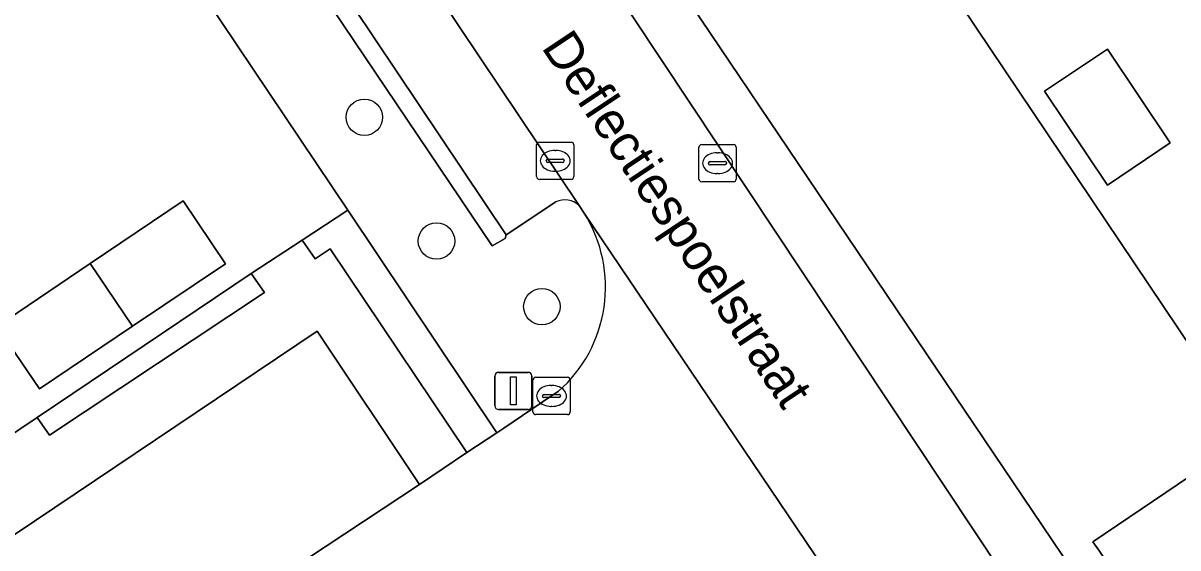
# Model space of a CAD drawing. Extents: x 158793 to 159888, y 384317 to 385256.
# Drawn here: x 159144.07 to 159175.07, y 384793.67 to 384807.77 of the extents above; entities that cross this region are included whole.
import ezdxf

# ---------------------------------------------------------------- set-up
doc = ezdxf.new("R2010")
doc.units = 0
for name, color, linetype in [('IMGEO_Boom', 7, 'Continuous'), ('IMGEO_Erf', 7, 'Continuous'), ('IMGEO_Groenvoorziening', 7, 'Continuous'), ('IMGEO_Haag', 7, 'Continuous'), ('IMGEO_Kolk', 7, 'Continuous'), ('IMGEO_Lichtmast', 7, 'Continuous'), ('IMGEO_Openbare_ruimte_label', 7, 'Continuous'), ('IMGEO_Pand', 7, 'Continuous'), ('IMGEO_Parkeervlak_open', 7, 'Continuous'), ('IMGEO_Rijbaan_lokaal_open', 7, 'Continuous'), ('IMGEO_Voetpad_open', 7, 'Continuous')]:
    doc.layers.add(name, color=color, linetype=linetype)

msp = doc.modelspace()

# ---------------------------------------------------------------- linework, layer by layer
at = {"layer": 'IMGEO_Boom'}
for centre in [(159153.232, 384805.238), (159155.167, 384801.912), (159157.995, 384800.153)]:
    msp.add_circle(centre, 0.489, dxfattribs=at)
at = {"layer": 'IMGEO_Erf'}
for points in [[(159164.988, 384814.597), (159177.008, 384796.687), (159172.782, 384793.837), (159172.96, 384793.587), (159184.712, 384776.111), (159192.014, 384781.009), (159187.992, 384787.012), (159183.984, 384792.994), (159179.979, 384798.971), (159179.705, 384799.379), (159182.69, 384801.378), (159182.122, 384802.223), (159178.672, 384807.366), (159174.655, 384813.355)], [(159143.488, 384796.53), (159144.448, 384797.172), (159150.193, 384801.04), (159151.563, 384801.94), (159152.783, 384802.742), (159145.552, 384813.536)]]:
    msp.add_lwpolyline(points, dxfattribs=at)
for points in [[(159174.855, 384804.554), (159173.172, 384803.417), (159171.489, 384805.935), (159173.177, 384807.065)], [(159143.37, 384799.62), (159145.874, 384801.311), (159148.364, 384802.993), (159149.508, 384801.303), (159147.01, 384799.623), (159144.511, 384797.942)]]:
    msp.add_lwpolyline(points, close=True, dxfattribs=at)
at = {"layer": 'IMGEO_Groenvoorziening'}
for points in [[(159147.762, 384823.956), (159147.717, 384824.025), (159144.902, 384822.115), (159145.269, 384821.55), (159145.717, 384820.861), (159145.851, 384820.95), (159146.271, 384820.323), (159146.093, 384820.203), (159147.02, 384818.826), (159147.199, 384818.944), (159149.203, 384815.99), (159145.552, 384813.536), (159152.783, 384802.742), (159156.787, 384796.766), (159156.976, 384796.89), (159158.254, 384797.753), (159158.435, 384797.871)], [(159158.373, 384802.966), (159157.033, 384802.083), (159157.006, 384801.984), (159156.665, 384801.782), (159150.103, 384811.531), (159150.404, 384811.715), (159150.587, 384811.724), (159151.944, 384812.667)], [(159159.132, 384802.662), (159158.992, 384802.87)]]:
    msp.add_lwpolyline(points, dxfattribs=at)
for points in [[(159152.783, 384802.742), (159151.563, 384801.94), (159151.914, 384801.438), (159152.317, 384801.706), (159155.979, 384796.238), (159156.787, 384796.766)], [(159150.549, 384800.532), (159150.193, 384801.04), (159144.448, 384797.172), (159144.78, 384796.703)]]:
    msp.add_lwpolyline(points, close=True, dxfattribs=at)
for centre, radius, start, end in [((159158.61, 384802.451), 0.567, 47.6398, 114.7288), ((159155.964, 384800.677), 3.739, 311.3742, 32.0711)]:
    msp.add_arc(centre, radius, start, end, dxfattribs=at)
at = {"layer": 'IMGEO_Haag'}
for points in [[(159152.783, 384802.742), (159151.563, 384801.94), (159151.914, 384801.438), (159152.317, 384801.706), (159155.979, 384796.238), (159156.787, 384796.766)], [(159150.549, 384800.532), (159150.193, 384801.04), (159144.448, 384797.172), (159144.78, 384796.703)]]:
    msp.add_lwpolyline(points, close=True, dxfattribs=at)
at = {"layer": 'IMGEO_Kolk'}
for p, q in [((159157.853, 384803.643), (159157.853, 384804.495)), ((159157.928, 384804.569), (159158.78, 384804.569)), ((159158.341, 384804.349), (159158.366, 384804.349)), ((159158.854, 384804.495), (159158.854, 384803.643)), ((159162.209, 384803.579), (159162.209, 384804.431)), ((159162.284, 384804.505), (159163.136, 384804.505)), ((159162.697, 384804.285), (159162.722, 384804.285)), ((159163.21, 384804.431), (159163.21, 384803.579)), ((159158.112, 384804.063), (159158.112, 384804.075)), ((159158.55, 384804.026), (159158.152, 384804.026)), ((159158.155, 384804.112), (159158.553, 384804.112)), ((159158.596, 384804.075), (159158.596, 384804.063)), ((159162.468, 384803.999), (159162.468, 384804.011)), ((159162.906, 384803.962), (159162.508, 384803.962)), ((159162.511, 384804.048), (159162.909, 384804.048)), ((159162.952, 384804.011), (159162.952, 384803.999)), ((159158.364, 384803.789), (159158.339, 384803.789)), ((159162.72, 384803.725), (159162.695, 384803.725)), ((159158.78, 384803.569), (159157.928, 384803.569)), ((159163.136, 384803.505), (159162.284, 384803.505)), ((159157.753, 384797.327), (159157.753, 384798.179)), ((159157.828, 384798.253), (159158.68, 384798.253)), ((159158.754, 384798.179), (159158.754, 384797.327)), ((159158.012, 384797.747), (159158.012, 384797.759)), ((159158.055, 384797.796), (159158.453, 384797.796)), ((159158.241, 384798.033), (159158.266, 384798.033)), ((159158.496, 384797.759), (159158.496, 384797.747)), ((159158.45, 384797.71), (159158.052, 384797.71)), ((159158.264, 384797.473), (159158.239, 384797.473)), ((159158.68, 384797.253), (159157.828, 384797.253))]:
    msp.add_line(p, q, dxfattribs=at)
for points in [[(159157.853, 384803.643), (159157.853, 384804.495)], [(159157.928, 384804.569), (159158.78, 384804.569)], [(159158.854, 384804.495), (159158.854, 384803.643)], [(159162.209, 384803.579), (159162.209, 384804.431)], [(159162.284, 384804.505), (159163.136, 384804.505)], [(159163.21, 384804.431), (159163.21, 384803.579)], [(159158.78, 384803.569), (159157.928, 384803.569)], [(159163.136, 384803.505), (159162.284, 384803.505)], [(159157.753, 384797.327), (159157.753, 384798.179)], [(159157.828, 384798.253), (159158.68, 384798.253)], [(159158.754, 384798.179), (159158.754, 384797.327)], [(159158.68, 384797.253), (159157.828, 384797.253)]]:
    msp.add_lwpolyline(points, dxfattribs=at)
for centre, radius, start, end in [((159157.93, 384804.493), 0.0765, 91.552, 178.448), ((159157.93, 384804.493), 0.0765, 91.552, 178.448), ((159158.778, 384804.493), 0.0765, 1.552, 88.448), ((159158.778, 384804.493), 0.0765, 1.552, 88.448), ((159162.286, 384804.429), 0.0765, 91.552, 178.448), ((159162.286, 384804.429), 0.0765, 91.552, 178.448), ((159163.134, 384804.429), 0.0765, 1.552, 88.448), ((159163.134, 384804.429), 0.0765, 1.552, 88.448), ((159158.152, 384804.072), 0.0403, 85.8775, 175.7526), ((159158.149, 384804.062), 0.0366, 178.938, 274.7102), ((159158.553, 384804.069), 0.043, 264.8664, 352.4533), ((159158.557, 384804.074), 0.0386, 1.7309, 96.639), ((159162.508, 384804.008), 0.0403, 85.8775, 175.7526), ((159162.505, 384803.998), 0.0366, 178.938, 274.7102), ((159162.909, 384804.005), 0.043, 264.8664, 352.4533), ((159162.913, 384804.01), 0.0386, 1.7309, 96.639), ((159157.93, 384803.645), 0.0765, 181.552, 268.448), ((159157.93, 384803.645), 0.0765, 181.552, 268.448), ((159158.778, 384803.645), 0.0765, 271.552, 358.448), ((159158.778, 384803.645), 0.0765, 271.552, 358.448), ((159162.286, 384803.581), 0.0765, 181.552, 268.448), ((159162.286, 384803.581), 0.0765, 181.552, 268.448), ((159163.134, 384803.581), 0.0765, 271.552, 358.448), ((159163.134, 384803.581), 0.0765, 271.552, 358.448), ((159157.83, 384798.177), 0.0765, 91.552, 178.448), ((159157.83, 384798.177), 0.0765, 91.552, 178.448), ((159158.678, 384798.177), 0.0765, 1.552, 88.448), ((159158.678, 384798.177), 0.0765, 1.552, 88.448), ((159158.052, 384797.756), 0.0403, 85.8775, 175.7526), ((159158.457, 384797.758), 0.0386, 1.7309, 96.639), ((159158.049, 384797.746), 0.0366, 178.938, 274.7102), ((159158.453, 384797.753), 0.043, 264.8664, 352.4533), ((159157.83, 384797.329), 0.0765, 181.552, 268.448), ((159157.83, 384797.329), 0.0765, 181.552, 268.448), ((159158.678, 384797.329), 0.0765, 271.552, 358.448), ((159158.678, 384797.329), 0.0765, 271.552, 358.448)]:
    msp.add_arc(centre, radius, start, end, dxfattribs=at)
for centre, major_axis, ratio, start_param, end_param in [((159158.34, 384804.069), (-0.387, 0.002), 0.722429, 4.712389, 7.853982), ((159158.365, 384804.069), (-0.39, 0.002), 0.717154, 1.570796, 4.712389), ((159162.696, 384804.005), (-0.387, 0.002), 0.722429, 4.712389, 7.853982), ((159162.721, 384804.005), (-0.39, 0.002), 0.717154, 1.570796, 4.712389), ((159158.24, 384797.753), (-0.387, 0.002), 0.722429, 4.712389, 7.853982), ((159158.265, 384797.753), (-0.39, 0.002), 0.717154, 1.570796, 4.712389)]:
    msp.add_ellipse(centre, major_axis=major_axis, ratio=ratio, start_param=start_param, end_param=end_param, dxfattribs=at)
at = {"layer": 'IMGEO_Lichtmast'}
for p, q in [((159156.834, 384798.387), (159157.624, 384798.387)), ((159157.624, 384798.387), (159156.834, 384798.387)), ((159156.734, 384797.487), (159156.734, 384798.287)), ((159156.734, 384798.287), (159156.734, 384797.487)), ((159157.724, 384798.287), (159157.724, 384797.487)), ((159157.724, 384797.487), (159157.724, 384798.287)), ((159157.624, 384797.387), (159156.834, 384797.387)), ((159156.834, 384797.387), (159157.624, 384797.387))]:
    msp.add_line(p, q, dxfattribs=at)
msp.add_lwpolyline([(159157.154, 384798.262), (159157.304, 384798.262), (159157.304, 384797.512), (159157.154, 384797.512), (159157.154, 384798.262)], dxfattribs=at)
for centre, start, end in [((159156.834, 384798.287), 90, 180), ((159156.834, 384798.287), 90, 180), ((159157.624, 384798.287), 0, 90), ((159157.624, 384798.287), 360, 90), ((159156.834, 384797.487), 180, 270), ((159156.834, 384797.487), 180, 270), ((159157.624, 384797.487), 270, 0), ((159157.624, 384797.487), 270, 0)]:
    msp.add_arc(centre, 0.1, start, end, dxfattribs=at)
at = {"layer": 'IMGEO_Pand'}
for points in [[(159171.489, 384805.935), (159173.172, 384803.417), (159174.855, 384804.554), (159173.177, 384807.065)], [(159149.508, 384801.303), (159148.364, 384802.993), (159145.874, 384801.311), (159147.01, 384799.623)], [(159145.874, 384801.311), (159143.37, 384799.62), (159144.511, 384797.942), (159147.01, 384799.623)]]:
    msp.add_lwpolyline(points, close=True, dxfattribs=at)
at = {"layer": 'IMGEO_Parkeervlak_open'}
for points in [[(159164.988, 384814.597), (159166.834, 384815.86), (159158.347, 384828.435), (159155.935, 384826.782), (159153.453, 384825.08), (159155.63, 384821.846), (159157.523, 384819.022), (159161.515, 384813.043), (159159.635, 384811.783), (159184.025, 384775.577), (159184.712, 384776.111), (159172.96, 384793.587), (159172.782, 384793.837), (159177.008, 384796.687)], [(159154.711, 384795.372), (159151.964, 384799.495), (159138.962, 384790.757), (159141.675, 384786.764)]]:
    msp.add_lwpolyline(points, close=True, dxfattribs=at)
for points in [[(159158.992, 384802.87), (159152.047, 384813.251)], [(159151.944, 384812.667), (159150.587, 384811.724), (159157.033, 384802.083), (159158.373, 384802.966)]]:
    msp.add_lwpolyline(points, dxfattribs=at)
msp.add_arc((159158.61, 384802.451), 0.567, 47.6398, 114.7288, dxfattribs=at)
at = {"layer": 'IMGEO_Rijbaan_lokaal_open'}
for points in [[(159151.524, 384814.073), (159152.047, 384813.251), (159158.992, 384802.87), (159159.132, 384802.662), (159166.508, 384791.721), (159166.581, 384791.613), (159173.549, 384781.267), (159173.689, 384781.073), (159176.027, 384777.523), (159179.355, 384772.545), (159182.539, 384774.63), (159182.487, 384774.708), (159155.131, 384815.938)], [(159166.508, 384791.721), (159159.132, 384802.662)], [(159158.435, 384797.871), (159158.254, 384797.753), (159156.976, 384796.89), (159156.787, 384796.766), (159155.979, 384796.238), (159154.711, 384795.372), (159141.675, 384786.764), (159111.564, 384766.373), (159114.861, 384761.449), (159129.807, 384771.524), (159155.749, 384788.889)]]:
    msp.add_lwpolyline(points, dxfattribs=at)
msp.add_arc((159155.964, 384800.677), 3.739, 311.3742, 32.0711, dxfattribs=at)
at = {"layer": 'IMGEO_Voetpad_open'}
for points in [[(159155.131, 384815.938), (159182.487, 384774.708), (159182.539, 384774.63), (159184.025, 384775.577), (159159.635, 384811.783), (159161.515, 384813.043), (159157.523, 384819.022), (159155.63, 384821.846), (159153.453, 384825.08)], [(159138.962, 384790.757), (159151.964, 384799.495), (159154.711, 384795.372), (159155.979, 384796.238), (159152.317, 384801.706), (159151.914, 384801.438), (159151.563, 384801.94), (159150.193, 384801.04), (159150.549, 384800.532), (159144.78, 384796.703), (159144.448, 384797.172), (159143.488, 384796.53)]]:
    msp.add_lwpolyline(points, dxfattribs=at)
msp.add_lwpolyline([(159150.587, 384811.724), (159150.404, 384811.715), (159150.103, 384811.531), (159156.665, 384801.782), (159157.006, 384801.984), (159157.033, 384802.083)], close=True, dxfattribs=at)

# ---------------------------------------------------------------- texts
at = {"layer": 'IMGEO_Openbare_ruimte_label'}
msp.add_text('Deflectiespoelstraat', height=1, rotation=303.706, dxfattribs=at).set_placement((159157.963, 384807.117))

doc.saveas('drawing.dxf')
